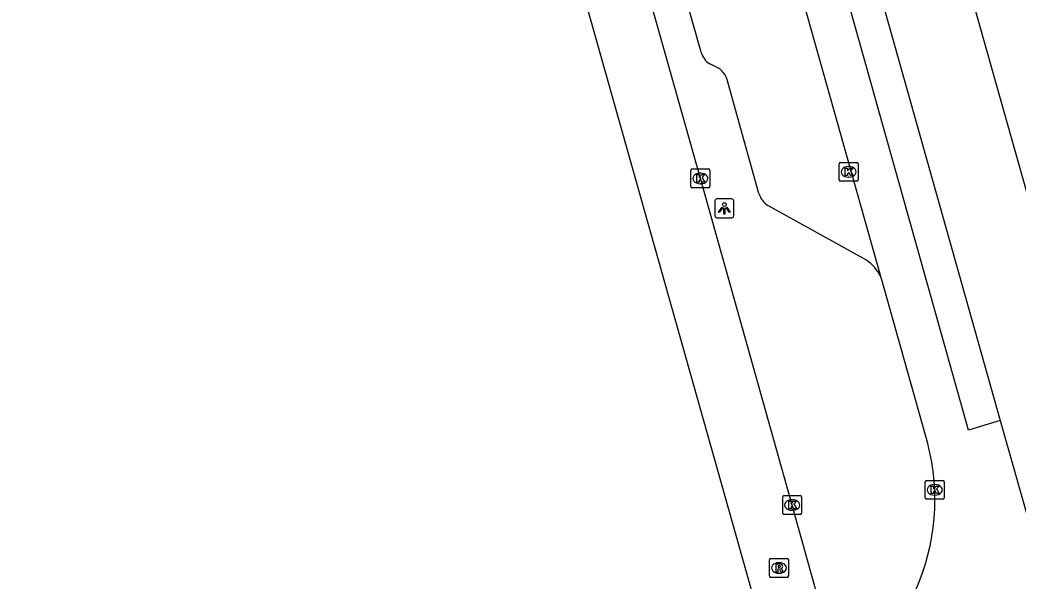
# Model space of a CAD drawing. Extents: x 159689 to 160786, y 387323 to 388339.
# Drawn here: x 159709.5 to 159762.4, y 387937.5 to 387967.2 of the extents above; entities that cross this region are included whole.
import ezdxf

# ---------------------------------------------------------------- set-up
doc = ezdxf.new("R2010")
doc.units = 0
for name, color, linetype in [('IMGEO_Kolk', 7, 'Continuous'), ('IMGEO_Lichtpunt', 7, 'Continuous'), ('IMGEO_OVBaan_gesloten', 7, 'Continuous'), ('IMGEO_Parkeervlak_open', 7, 'Continuous'), ('IMGEO_Rijbaan_lokaal_gesloten', 7, 'Continuous'), ('IMGEO_Rijbaan_regionaal_gesloten', 7, 'Continuous'), ('IMGEO_Rioolput', 7, 'Continuous'), ('IMGEO_Voetpad_open', 7, 'Continuous')]:
    doc.layers.add(name, color=color, linetype=linetype)

msp = doc.modelspace()

# ---------------------------------------------------------------- linework, layer by layer
at = {"layer": 'IMGEO_Kolk'}
for p, q in [((159752.969, 387959.664), (159753.821, 387959.664)), ((159745.03, 387958.388), (159745.03, 387959.24)), ((159745.105, 387959.314), (159745.957, 387959.314)), ((159746.031, 387959.24), (159746.031, 387958.388)), ((159752.894, 387958.738), (159752.894, 387959.59)), ((159753.382, 387959.444), (159753.407, 387959.444)), ((159753.895, 387959.59), (159753.895, 387958.738)), ((159745.518, 387959.094), (159745.543, 387959.094)), ((159753.821, 387958.664), (159752.969, 387958.664)), ((159753.405, 387958.884), (159753.38, 387958.884)), ((159745.957, 387958.314), (159745.105, 387958.314)), ((159745.541, 387958.534), (159745.516, 387958.534)), ((159757.456, 387941.894), (159757.456, 387942.746)), ((159757.531, 387942.82), (159758.383, 387942.82)), ((159758.457, 387942.746), (159758.457, 387941.894)), ((159757.944, 387942.6), (159757.969, 387942.6)), ((159749.898, 387941.089), (159749.898, 387941.941)), ((159749.973, 387942.015), (159750.825, 387942.015)), ((159750.386, 387941.795), (159750.411, 387941.795)), ((159750.899, 387941.941), (159750.899, 387941.089)), ((159758.383, 387941.82), (159757.531, 387941.82)), ((159757.967, 387942.04), (159757.942, 387942.04)), ((159750.409, 387941.235), (159750.384, 387941.235)), ((159750.825, 387941.015), (159749.973, 387941.015))]:
    msp.add_line(p, q, dxfattribs=at)
for points in [[(159752.969, 387959.664), (159753.821, 387959.664)], [(159745.03, 387958.388), (159745.03, 387959.24)], [(159745.105, 387959.314), (159745.957, 387959.314)], [(159746.031, 387959.24), (159746.031, 387958.388)], [(159752.894, 387958.738), (159752.894, 387959.59)], [(159753.215, 387959.364), (159753.338, 387959.364), (159753.338, 387959.213), (159753.468, 387959.364), (159753.632, 387959.364), (159753.486, 387959.213), (159753.639, 387958.964), (159753.487, 387958.964), (159753.402, 387959.128), (159753.338, 387959.061), (159753.338, 387958.964), (159753.215, 387958.964), (159753.215, 387959.364)], [(159753.895, 387959.59), (159753.895, 387958.738)], [(159745.351, 387959.014), (159745.474, 387959.014), (159745.474, 387958.863), (159745.604, 387959.014), (159745.768, 387959.014), (159745.622, 387958.863), (159745.775, 387958.614), (159745.623, 387958.614), (159745.538, 387958.778), (159745.474, 387958.711), (159745.474, 387958.614), (159745.351, 387958.614), (159745.351, 387959.014)], [(159753.821, 387958.664), (159752.969, 387958.664)], [(159745.957, 387958.314), (159745.105, 387958.314)], [(159757.456, 387941.894), (159757.456, 387942.746)], [(159757.531, 387942.82), (159758.383, 387942.82)], [(159758.457, 387942.746), (159758.457, 387941.894)], [(159757.777, 387942.52), (159757.9, 387942.52), (159757.9, 387942.369), (159758.03, 387942.52), (159758.194, 387942.52), (159758.048, 387942.369), (159758.201, 387942.12), (159758.049, 387942.12), (159757.964, 387942.284), (159757.9, 387942.217), (159757.9, 387942.12), (159757.777, 387942.12), (159757.777, 387942.52)], [(159749.898, 387941.089), (159749.898, 387941.941)], [(159749.973, 387942.015), (159750.825, 387942.015)], [(159750.219, 387941.715), (159750.342, 387941.715), (159750.342, 387941.564), (159750.472, 387941.715), (159750.636, 387941.715), (159750.49, 387941.564), (159750.643, 387941.315), (159750.491, 387941.315), (159750.406, 387941.479), (159750.342, 387941.412), (159750.342, 387941.315), (159750.219, 387941.315), (159750.219, 387941.715)], [(159750.899, 387941.941), (159750.899, 387941.089)], [(159758.383, 387941.82), (159757.531, 387941.82)], [(159750.825, 387941.015), (159749.973, 387941.015)]]:
    msp.add_lwpolyline(points, dxfattribs=at)
for centre, start, end in [((159752.971, 387959.588), 91.552, 178.448), ((159752.971, 387959.588), 91.552, 178.448), ((159753.819, 387959.588), 1.552, 88.448), ((159753.819, 387959.588), 1.552, 88.448), ((159745.107, 387959.238), 91.552, 178.448), ((159745.107, 387959.238), 91.552, 178.448), ((159745.955, 387959.238), 1.552, 88.448), ((159745.955, 387959.238), 1.552, 88.448), ((159752.971, 387958.74), 181.552, 268.448), ((159752.971, 387958.74), 181.552, 268.448), ((159753.819, 387958.74), 271.552, 358.448), ((159753.819, 387958.74), 271.552, 358.448), ((159745.107, 387958.39), 181.552, 268.448), ((159745.107, 387958.39), 181.552, 268.448), ((159745.955, 387958.39), 271.552, 358.448), ((159745.955, 387958.39), 271.552, 358.448), ((159757.533, 387942.744), 91.552, 178.448), ((159757.533, 387942.744), 91.552, 178.448), ((159758.381, 387942.744), 1.552, 88.448), ((159758.381, 387942.744), 1.552, 88.448), ((159749.975, 387941.939), 91.552, 178.448), ((159749.975, 387941.939), 91.552, 178.448), ((159750.823, 387941.939), 1.552, 88.448), ((159750.823, 387941.939), 1.552, 88.448), ((159757.533, 387941.896), 181.552, 268.448), ((159757.533, 387941.896), 181.552, 268.448), ((159758.381, 387941.896), 271.552, 358.448), ((159758.381, 387941.896), 271.552, 358.448), ((159749.975, 387941.091), 181.552, 268.448), ((159749.975, 387941.091), 181.552, 268.448), ((159750.823, 387941.091), 271.552, 358.448), ((159750.823, 387941.091), 271.552, 358.448)]:
    msp.add_arc(centre, 0.0765, start, end, dxfattribs=at)
for centre, major_axis, ratio, start_param, end_param in [((159753.381, 387959.164), (-0.387, 0.002), 0.722429, 4.712389, 7.853982), ((159753.406, 387959.164), (-0.39, 0.002), 0.717154, 1.570796, 4.712389), ((159745.517, 387958.814), (-0.387, 0.002), 0.722429, 4.712389, 7.853982), ((159745.542, 387958.814), (-0.39, 0.002), 0.717154, 1.570796, 4.712389), ((159757.943, 387942.32), (-0.387, 0.002), 0.722429, 4.712389, 7.853982), ((159757.968, 387942.32), (-0.39, 0.002), 0.717154, 1.570796, 4.712389), ((159750.385, 387941.515), (-0.387, 0.002), 0.722429, 4.712389, 7.853982), ((159750.41, 387941.515), (-0.39, 0.002), 0.717154, 1.570796, 4.712389)]:
    msp.add_ellipse(centre, major_axis=major_axis, ratio=ratio, start_param=start_param, end_param=end_param, dxfattribs=at)
at = {"layer": 'IMGEO_Lichtpunt'}
for p, q in [((159746.307, 387957.632), (159746.307, 387956.825)), ((159746.307, 387957.632), (159746.307, 387956.825)), ((159747.209, 387957.727), (159746.401, 387957.727)), ((159747.209, 387957.727), (159746.401, 387957.727)), ((159747.303, 387956.825), (159747.303, 387957.632)), ((159747.303, 387956.825), (159747.303, 387957.632)), ((159746.401, 387956.731), (159747.209, 387956.731)), ((159746.401, 387956.731), (159747.209, 387956.731))]:
    msp.add_line(p, q, dxfattribs=at)
for points in [[(159746.681, 387957.296), (159746.72, 387957.268), (159746.532, 387957.006), (159746.494, 387957.033), (159746.681, 387957.296)], [(159746.783, 387957.248), (159746.83, 387957.248), (159746.83, 387956.926), (159746.783, 387956.926), (159746.783, 387957.248)], [(159746.893, 387957.268), (159746.931, 387957.295), (159747.118, 387957.033), (159747.079, 387957.005), (159746.893, 387957.268)]]:
    msp.add_lwpolyline(points, dxfattribs=at)
msp.add_circle((159746.806, 387957.43), 0.0994, dxfattribs=at)
for centre, start, end in [((159746.401, 387957.632), 90, 180), ((159746.401, 387957.632), 90, 180), ((159747.209, 387957.632), 0, 90), ((159747.209, 387957.632), 0, 90), ((159746.401, 387956.825), 180, 270), ((159746.401, 387956.825), 180, 270), ((159747.209, 387956.825), 270, 0), ((159747.209, 387956.825), 270, 360)]:
    msp.add_arc(centre, 0.0946, start, end, dxfattribs=at)
at = {"layer": 'IMGEO_OVBaan_gesloten'}
msp.add_lwpolyline([(159767.598, 387866.954), (159765.544, 387875.18), (159761.072, 387891.211), (159751.402, 387925.737), (159750.981, 387927.311), (159738.22, 387972.552), (159720.318, 388036.089), (159710.692, 388070.166), (159709.458, 388074.221)], dxfattribs=at)
at = {"layer": 'IMGEO_Parkeervlak_open'}
for points in [[(159745.578, 387965.499), (159743.123, 387974.154)], [(159746.565, 387964.628), (159746.032, 387964.879)], [(159748.638, 387958.018), (159746.942, 387964.105)], [(159754.336, 387954.481), (159749.116, 387957.374)]]:
    msp.add_lwpolyline(points, dxfattribs=at)
for centre, radius, start, end in [((159746.583, 387965.758), 1.038, 194.4791, 237.9484), ((159745.504, 387963.466), 1.573, 23.9627, 47.6085), ((159749.768, 387958.358), 1.18, 196.7211, 236.4471), ((159753.179, 387952.725), 2.103, 25.6488, 56.627)]:
    msp.add_arc(centre, radius, start, end, dxfattribs=at)
at = {"layer": 'IMGEO_Rijbaan_lokaal_gesloten'}
for points in [[(159761.428, 387945.993), (159759.756, 387945.476), (159742.233, 388007.83), (159732.531, 388042.133), (159728.319, 388056.998), (159723.956, 388072.484), (159725.596, 388072.962)], [(159725.596, 388072.962), (159730.011, 388057.458), (159734.238, 388042.443), (159743.795, 388008.597), (159761.428, 387945.993)], [(159725.379, 388059.003), (159736.534, 388019.31), (159747.858, 387979.284), (159755.075, 387953.635)], [(159757.589, 387944.769), (159755.159, 387953.438), (159755.075, 387953.635)], [(159761.428, 387945.993), (159764.329, 387935.795)]]:
    msp.add_lwpolyline(points, dxfattribs=at)
msp.add_arc((159746.164, 387941.8), 11.804, 335.9534, 14.5668, dxfattribs=at)
at = {"layer": 'IMGEO_Rijbaan_regionaal_gesloten'}
msp.add_lwpolyline([(159752.834, 387932.851), (159752.767, 387933.007), (159750.399, 387941.515), (159745.531, 387958.814), (159739.567, 387979.98), (159733.85, 388000.16), (159727.852, 388021.312), (159722.145, 388041.542), (159717.284, 388058.854), (159716.233, 388062.473), (159715.988, 388063.449), (159715.751, 388064.431), (159715.024, 388067.618)], dxfattribs=at)
at = {"layer": 'IMGEO_Rioolput'}
for p, q in [((159749.2, 387937.756), (159749.2, 387938.608)), ((159749.275, 387938.682), (159750.127, 387938.682)), ((159749.688, 387938.462), (159749.713, 387938.462)), ((159750.201, 387938.608), (159750.201, 387937.756)), ((159750.127, 387937.682), (159749.275, 387937.682)), ((159749.711, 387937.902), (159749.686, 387937.902))]:
    msp.add_line(p, q, dxfattribs=at)
for points in [[(159749.2, 387937.756), (159749.2, 387938.608)], [(159749.275, 387938.682), (159750.127, 387938.682)], [(159750.201, 387938.608), (159750.201, 387937.756)], [(159749.789, 387938.38), (159749.537, 387938.382), (159749.537, 387937.982)], [(159749.537, 387937.982), (159749.661, 387937.982), (159749.661, 387938.144), (159749.672, 387938.144)], [(159749.715, 387938.301), (159749.661, 387938.301), (159749.661, 387938.22)], [(159749.661, 387938.22), (159749.713, 387938.22)], [(159749.719, 387938.115), (159749.79, 387937.982), (159749.93, 387937.982), (159749.865, 387938.108)], [(159750.127, 387937.682), (159749.275, 387937.682)]]:
    msp.add_lwpolyline(points, dxfattribs=at)
for centre, radius, start, end in [((159749.277, 387938.606), 0.0765, 91.552, 178.448), ((159749.277, 387938.606), 0.0765, 91.552, 178.448), ((159750.125, 387938.606), 0.0765, 1.552, 88.448), ((159750.125, 387938.606), 0.0765, 1.552, 88.448), ((159749.671, 387938.091), 0.0533, 26.0293, 88.6989), ((159749.697, 387938.409), 0.19, 274.7715, 282.9687), ((159749.721, 387938.205), 0.0964, 77.0061, 93.1865), ((159749.735, 387938.262), 0.0378, 276.6634, 79.6772), ((159749.788, 387938.27), 0.109, 350.3612, 89.416), ((159749.786, 387938.27), 0.112, 277.5842, 350.9817), ((159749.77, 387938.055), 0.108, 29.5134, 73.7905), ((159749.277, 387937.758), 0.0765, 181.552, 268.448), ((159749.277, 387937.758), 0.0765, 181.552, 268.448), ((159750.125, 387937.758), 0.0765, 271.552, 358.448), ((159750.125, 387937.758), 0.0765, 271.552, 358.448)]:
    msp.add_arc(centre, radius, start, end, dxfattribs=at)
for centre, major_axis, ratio, start_param, end_param in [((159749.687, 387938.182), (-0.387, 0.002), 0.722429, 4.712389, 7.853982), ((159749.712, 387938.182), (-0.39, 0.002), 0.717154, 1.570796, 4.712389)]:
    msp.add_ellipse(centre, major_axis=major_axis, ratio=ratio, start_param=start_param, end_param=end_param, dxfattribs=at)
at = {"layer": 'IMGEO_Voetpad_open'}
msp.add_lwpolyline([(159766.666, 387944.588), (159758.06, 387975.063)], dxfattribs=at)

doc.saveas('drawing.dxf')
